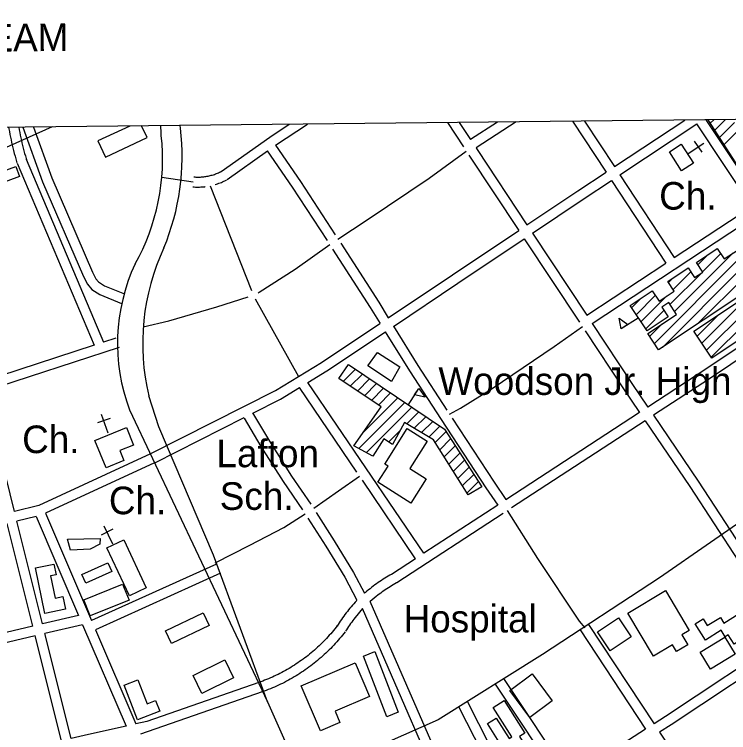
# Model space of a CAD drawing. Extents: x 3651524 to 3689615, y 505651 to 531377.
# Drawn here: x 3672204 to 3674354, y 524323 to 526483 of the extents above; entities that cross this region are included whole.
import ezdxf

# ---------------------------------------------------------------- set-up
doc = ezdxf.new("R2010")
doc.units = 0
for name, color, linetype in [('V-ANNO-SYMB', 7, 'Continuous'), ('V-BLDG-IDEN', 7, 'Continuous'), ('V-BLDG-OTLN', 7, 'Continuous'), ('V-ROAD-CNTR', 7, 'Continuous'), ('V-SITE-OTLN', 7, 'Continuous'), ('V-SITE-OTLN-IDEN', 7, 'Continuous')]:
    doc.layers.add(name, color=color, linetype=linetype)

msp = doc.modelspace()

# ---------------------------------------------------------------- linework, layer by layer
at = {"layer": 'V-ANNO-SYMB'}
msp.add_lwpolyline([(3665232.757, 528916.237), (3677598.144, 529049.331), (3677628.792, 526201.948), (3665263.405, 526068.854)], close=True, dxfattribs=at)
at = {"layer": 'V-BLDG-OTLN'}
for p, q in [((3674298.627, 526156.192), (3674308.946, 526166.511)), ((3674312.519, 526134.729), (3674344.686, 526166.896)), ((3674326.411, 526113.266), (3674371.169, 526158.024)), ((3672587.502, 526147.982), (3672551.432, 526147.594)), ((3674340.303, 526091.802), (3674385.061, 526136.561)), ((3674191.394, 525589.618), (3674367.607, 525765.832)), ((3674260.194, 525552.353), (3674461.885, 525754.043)), ((3674261.564, 525730.5), (3674290.995, 525759.93)), ((3674275.693, 525709.274), (3674329.847, 525763.427)), ((3674130.345, 525493.214), (3674379.79, 525742.659)), ((3674154.48, 525481.994), (3674393.919, 525721.434)), ((3674177.266, 525610.845), (3674271.901, 525705.481)), ((3674187.048, 525655.983), (3674240.256, 525709.192)), ((3674287.496, 525473.589), (3674514.685, 525700.779)), ((3674172.919, 525677.21), (3674186.122, 525690.412)), ((3674301.624, 525452.362), (3674528.814, 525679.552)), ((3674076.268, 525580.559), (3674133.319, 525637.609)), ((3674090.397, 525559.332), (3674167.236, 525636.171)), ((3674062.14, 525601.785), (3674090.313, 525629.959)), ((3674104.525, 525538.105), (3674159.035, 525592.615)), ((3674273.367, 525494.816), (3674389.772, 525611.22)), ((3674259.239, 525516.043), (3674322.163, 525578.967)), ((3674081.582, 525570.067), (3674030.915, 525537.929)), ((3674116.216, 525514.441), (3674154.053, 525552.277)), ((3673194.283, 525378.99), (3673231.303, 525416.012)), ((3673215.47, 525364.822), (3673252.409, 525401.762)), ((3673236.656, 525350.654), (3673273.514, 525387.512)), ((3673257.843, 525336.486), (3673294.62, 525373.263)), ((3673279.031, 525322.318), (3673315.725, 525359.013)), ((3673389.051, 525307.964), (3673421.415, 525358.487)), ((3673300.218, 525308.15), (3673336.831, 525344.763)), ((3673240.867, 525178.089), (3673379.042, 525316.263)), ((3673254.615, 525227.193), (3673357.936, 525330.513)), ((3673263.897, 525165.764), (3673400.147, 525302.013)), ((3673385.516, 525252.026), (3673421.253, 525287.763)), ((3673407.648, 525238.803), (3673442.358, 525273.514)), ((3673429.78, 525225.581), (3673463.464, 525259.264)), ((3673330.806, 525197.317), (3673364.939, 525231.451)), ((3673451.912, 525212.357), (3673484.569, 525245.014)), ((3673470.786, 525195.877), (3673503.251, 525228.341)), ((3673484.513, 525174.248), (3673517.213, 525206.948)), ((3673498.241, 525152.62), (3673531.174, 525185.554)), ((3673511.968, 525130.992), (3673545.135, 525164.16)), ((3673525.695, 525109.364), (3673559.097, 525142.766)), ((3673539.422, 525087.736), (3673573.058, 525121.372)), ((3673553.149, 525066.107), (3673587.02, 525099.978)), ((3673566.876, 525044.479), (3673600.981, 525078.584))]:
    msp.add_line(p, q, dxfattribs=at)
for points in [[(3674507.423, 526082.146), (3674394.048, 526008.765), (3674292.066, 526166.329)], [(3672455.833, 526102.788), (3672478.802, 526053.781), (3672604.124, 526112.518), (3672587.502, 526147.982)], [(3672551.432, 526147.594), (3672455.833, 526102.788)], [(3674409.028, 525651.411), (3674142.929, 525474.306), (3674110.38, 525523.21), (3674197.154, 525580.964), (3674173.568, 525616.401), (3674152.525, 525602.395), (3674171.801, 525573.435), (3674108.884, 525531.557), (3674057.794, 525608.314), (3674123.644, 525652.144), (3674144.395, 525620.968), (3674190.104, 525651.392), (3674170.883, 525680.269), (3674232.297, 525721.148), (3674251.683, 525692.024), (3674276.278, 525708.395), (3674257.025, 525737.318), (3674319.531, 525778.925), (3674340.332, 525747.676), (3674382.18, 525775.532)], [(3674451.433, 525548.513), (3674303.265, 525449.896), (3674249.533, 525530.626), (3674383.893, 525620.053)]]:
    msp.add_lwpolyline(points, dxfattribs=at)
for points in [[(3672093.939, 525983.861), (3672209.042, 526026.165), (3672220.321, 525995.475), (3672105.217, 525953.173)], [(3674030.915, 525537.929), (3674024.6, 525569.45), (3674050.423, 525550.303)], [(3673296.952, 525466.816), (3673364.75, 525423.826), (3673339.101, 525379.538), (3673267.758, 525426.227)], [(3673210.199, 525430.262), (3673498.515, 525235.599), (3673611.392, 525062.631), (3673570.404, 525038.921), (3673465.466, 525204.259), (3673378.523, 525256.204), (3673342.131, 525189.887), (3673316.71, 525206.565), (3673283.663, 525155.185), (3673225.717, 525186.198), (3673308.012, 525302.938), (3673180.82, 525387.993)], [(3673421.415, 525358.487), (3673440.446, 525332.579), (3673408.954, 525339.034)], [(3672446.901, 525202.179), (3672541.887, 525240.859), (3672563.29, 525188.301), (3672521.962, 525171.471), (3672534.149, 525141.544), (3672480.492, 525119.693)], [(3673446.506, 525199.864), (3673394.854, 525117.668), (3673443.784, 525086.92), (3673397.938, 525013.964), (3673298.52, 525076.439), (3673329.129, 525125.148), (3673319.726, 525131.057), (3673386.616, 525237.499)], [(3672364.043, 524905.327), (3672462.761, 524906.92), (3672462.037, 524889.901), (3672432.78, 524875.471), (3672373.401, 524872.17)], [(3672533.393, 524903.054), (3672601.534, 524758.771), (3672551.015, 524734.913), (3672482.873, 524879.195)], [(3672296.027, 524681.944), (3672267.533, 524818.967), (3672323.012, 524830.504), (3672329.783, 524797.942), (3672313.218, 524794.497), (3672327.015, 524728.155), (3672350.386, 524733.015), (3672358.313, 524694.897)], [(3672407.826, 524798.657), (3672485.47, 524833.869), (3672497.357, 524807.657), (3672419.713, 524772.446)], [(3672413.133, 524723.248), (3672529.915, 524770.376), (3672549.614, 524721.564), (3672432.832, 524674.435)], [(3674050.553, 524682.917), (3674163.696, 524750.439), (3674235.285, 524630.482), (3674213.502, 524617.482), (3674231.169, 524587.876), (3674196.704, 524567.307), (3674184.743, 524587.349), (3674127.852, 524553.396)], [(3674339.74, 524652.793), (3674405.098, 524693.723), (3674393.88, 524711.636), (3674424.014, 524730.507), (3674466.267, 524663.035), (3674468.635, 524664.518), (3674503.99, 524608.064), (3674419.237, 524554.986), (3674389.832, 524601.939), (3674370.111, 524589.588), (3674352.771, 524617.275), (3674343.658, 524611.568), (3674331.315, 524631.277), (3674283.937, 524601.606), (3674253.237, 524650.627), (3674276.971, 524665.491), (3674289.643, 524645.257), (3674329.017, 524669.915)], [(3672790.419, 524645.419), (3672677.091, 524591.245), (3672658.921, 524629.255), (3672772.249, 524683.43)], [(3673997.005, 524569.722), (3673959.328, 524626.632), (3674022.84, 524668.68), (3674060.517, 524611.77)], [(3674268.063, 524565.309), (3674342.362, 524610.633), (3674373.416, 524559.727), (3674299.117, 524514.403)], [(3673289.085, 524567.1), (3673359.909, 524384.558), (3673325.746, 524371.303), (3673254.921, 524553.845)], [(3672742.269, 524495.227), (3672837.625, 524542.278), (3672864.351, 524488.113), (3672768.995, 524441.063)], [(3673126.175, 524328.419), (3673067.7, 524464.053), (3673229.545, 524533.828), (3673273.186, 524432.599), (3673169.518, 524387.905), (3673184.351, 524353.5)], [(3673762.36, 524499.896), (3673822.822, 524418.645), (3673755.462, 524368.52), (3673695.001, 524449.771)], [(3672575.695, 524482.625), (3672603.939, 524410.161), (3672629.496, 524420.122), (3672641.935, 524388.206), (3672575.448, 524362.293), (3672534.766, 524466.673)], [(3673678.553, 524420.366), (3673740.232, 524322.206), (3673724.26, 524312.169), (3673732.405, 524299.205), (3673691.588, 524273.557), (3673684.014, 524285.61), (3673673.811, 524279.198), (3673628.509, 524351.284), (3673654.072, 524367.349), (3673692.989, 524305.424), (3673701.083, 524310.511), (3673645.21, 524399.41)]]:
    msp.add_lwpolyline(points, close=True, dxfattribs=at)
at = {"layer": 'V-ROAD-CNTR'}
for points in [[(3673507.584, 526157.885), (3673555.799, 526084.796)], [(3673543.271, 526158.27), (3673577.319, 526106.656)], [(3673658.85, 526159.514), (3673577.319, 526106.657)], [(3673714.929, 526160.117), (3673593.839, 526081.614)], [(3673884.16, 526161.939), (3673985.038, 526008.895)], [(3673919.837, 526162.323), (3674010.064, 526025.439)], [(3674010.064, 526025.439), (3674222.044, 526165.575)], [(3674026.574, 526000.391), (3674258.434, 526153.67)], [(3674423.279, 525905.197), (3674337.877, 526035.061), (3674258.435, 526153.669)], [(3674448.352, 525921.67), (3674362.873, 526051.651), (3674286.106, 526166.265)], [(3672317.854, 526145.08), (3672158.539, 526073.457), (3671970.263, 525985.614), (3671918.392, 525967.422), (3671852.555, 525955.133), (3671698.545, 525936.828), (3671408.172, 525908.159), (3670885.142, 525854.029), (3670478.248, 525813.592), (3669534.019, 525716.005)], [(3672187.08, 526143.672), (3672187.918, 526138.794), (3672189.416, 526130.567), (3672190.993, 526122.356), (3672192.65, 526114.16), (3672194.387, 526105.981), (3672196.203, 526097.819), (3672198.099, 526089.676), (3672200.074, 526081.552), (3672202.128, 526073.445), (3672204.261, 526065.36), (3672206.473, 526057.297), (3672208.762, 526049.255), (3672211.124, 526041.255), (3672212.166, 526037.818)], [(3672217.464, 526143.999), (3672218.904, 526136.083), (3672220.427, 526128.158), (3672222.026, 526120.25), (3672223.703, 526112.355), (3672225.455, 526104.479), (3672227.285, 526096.62), (3672229.19, 526088.778), (3672231.171, 526080.957), (3672233.23, 526073.154), (3672235.364, 526065.373), (3672237.575, 526057.611), (3672239.865, 526049.853), (3672240.875, 526046.518)], [(3672229.86, 526144.133), (3672288.907, 525980.204), (3672412.466, 525695.435), (3672424.122, 525671.756), (3672437.179, 525656.441), (3672461.59, 525640.626), (3672526.688, 525614.349)], [(3672261.624, 526144.475), (3672316.809, 525991.27), (3672439.7, 525708.037), (3672449.382, 525688.368), (3672457.167, 525679.237), (3672475.488, 525667.368), (3672535.458, 525643.161)], [(3672704.214, 526140.815), (3672703.451, 526149.23)], [(3672827.018, 526010.898), (3672972.884, 526114.327), (3673030.988, 526152.756)], [(3672990.237, 526089.836), (3673086.272, 526153.351)], [(3672989.946, 526089.941), (3673065.473, 525980.841), (3673169.96, 525820.207)], [(3672844.37, 525986.426), (3672965.826, 526072.545)], [(3672965.111, 526073.109), (3673040.561, 525964.121), (3673145.433, 525802.894)], [(3673178.191, 525807.422), (3673266.306, 525865.833), (3673452.711, 525991.04), (3673564.402, 526071.755)], [(3673593.838, 526081.614), (3673596.913, 526076.953), (3673747.122, 525850.279)], [(3672240.336, 526048.009), (3672472.925, 525497.892)], [(3673572.536, 526059.43), (3673722.198, 525833.584)], [(3672212.705, 526036.327), (3672444.294, 525488.572)], [(3672744.066, 525994.549), (3672747.544, 525994.291), (3672750.864, 525994.119), (3672754.189, 525994.019), (3672757.515, 525993.992), (3672760.84, 525994.037), (3672764.163, 525994.156), (3672767.481, 525994.347), (3672770.795, 525994.611), (3672774.104, 525994.947), (3672777.405, 525995.356), (3672780.696, 525995.837), (3672783.975, 525996.389), (3672787.239, 525997.013), (3672790.492, 525997.71), (3672793.729, 525998.476), (3672796.945, 525999.313), (3672800.143, 526000.221), (3672803.323, 526001.199), (3672806.479, 526002.246), (3672809.611, 526003.361), (3672812.719, 526004.546), (3672815.8, 526005.797), (3672818.85, 526007.115), (3672821.873, 526008.501), (3672824.867, 526009.953), (3672827.877, 526011.495), (3672828.663, 526011.912)], [(3673747.122, 525850.279), (3673899.704, 525952.482), (3673985.038, 526008.895)], [(3672648.077, 525993.302), (3672742.958, 525979.59)], [(3672808.288, 525971.348), (3672808.651, 525971.451), (3672812.455, 525972.621), (3672816.235, 525973.874), (3672819.987, 525975.211), (3672823.707, 525976.628), (3672827.396, 525978.127), (3672831.054, 525979.707), (3672834.673, 525981.367), (3672838.253, 525983.103), (3672841.747, 525984.893), (3672842.725, 525985.412)], [(3673763.693, 525825.271), (3673916.324, 525927.506), (3674001.548, 525983.846)], [(3674001.548, 525983.847), (3674165.169, 525735.618)], [(3674026.574, 526000.391), (3674190.242, 525752.089)], [(3672741.85, 525964.631), (3672745.66, 525964.349), (3672749.636, 525964.143), (3672753.615, 525964.023), (3672757.597, 525963.99), (3672761.578, 525964.045), (3672765.559, 525964.186), (3672769.535, 525964.415), (3672773.505, 525964.731), (3672777.466, 525965.135), (3672778.864, 525965.308)], [(3672793.361, 525967.644), (3672917.603, 525653.108)], [(3674190.241, 525752.089), (3674423.278, 525905.197)], [(3673943.432, 525554.038), (3674439.762, 525880.132)], [(3673329.055, 525570.599), (3673522.664, 525699.932), (3673722.198, 525833.584)], [(3673344.891, 525545.1), (3673539.344, 525674.996), (3673738.769, 525808.575)], [(3673738.769, 525808.575), (3673905.23, 525557.378)], [(3673763.693, 525825.271), (3673926.861, 525579.045)], [(3672937.852, 525646.234), (3672940.789, 525647.644), (3673049.212, 525717.38), (3673154.125, 525791.016)], [(3673186.407, 525794.862), (3673300.76, 525618.189), (3673329.666, 525570.879)], [(3673161.881, 525777.542), (3673275.364, 525602.215), (3673305.162, 525553.444)], [(3673926.861, 525579.045), (3674165.169, 525735.617)], [(3672592.287, 525543.558), (3672669.472, 525561.777), (3672813.883, 525603.352), (3672908.168, 525634.26)], [(3672929.244, 525628.192), (3673059.791, 525394.666)], [(3674604.188, 525630.103), (3674279.635, 525412.239), (3674111.223, 525302.461)], [(3674620.673, 525605.037), (3674296.187, 525387.217), (3674128.058, 525277.623)], [(3672613.459, 525161.424), (3672990.305, 525352.234), (3673128.436, 525436.584), (3673304.428, 525554.148)], [(3673943.432, 525554.038), (3674062.921, 525373.724), (3674111.223, 525302.46)], [(3673088.01, 525376.746), (3673144.592, 525411.298), (3673320.913, 525529.082)], [(3673320.148, 525529.158), (3673393.335, 525411.49), (3673488.646, 525265.308), (3673623.262, 525059.612), (3673659.049, 525007.302)], [(3673345.191, 525545.697), (3673418.641, 525427.606), (3673506.108, 525293.454)], [(3673513.908, 525280.691), (3673546.813, 525299.289), (3673642.688, 525358.159), (3673828.652, 525484.422), (3673913.684, 525544.619)], [(3673922.232, 525531.72), (3674037.999, 525357.022), (3674086.086, 525286.076)], [(3672510.095, 525509.992), (3672472.925, 525497.892)], [(3672444.295, 525488.571), (3672103.14, 525377.51)], [(3672519.381, 525481.466), (3672112.212, 525348.914)], [(3675038.456, 525381.618), (3674452.546, 525001.688), (3674146.244, 524788.993), (3673793.881, 524558.708), (3673479.993, 524362.29), (3673071.083, 524181.327)], [(3673436.914, 524862.919), (3673088.011, 525376.746)], [(3672921.84, 525283.942), (3673004.921, 525326.008), (3673062.376, 525361.093)], [(3673235.044, 525106.808), (3673062.378, 525361.093)], [(3672204.807, 524988.894), (3672125.335, 525307.544), (3672112.212, 525348.914)], [(3672965.991, 524416.097), (3672803.697, 524857.13), (3672639.479, 525242.668), (3672608.691, 525335.867)], [(3672551.164, 525294.259), (3672965.991, 524416.097), (3673054.976, 524217.309)], [(3672627.011, 525134.66), (3672895.619, 525270.665)], [(3672895.495, 525269.402), (3672946.536, 525184.29), (3673013.342, 525078.406), (3673071.366, 524993.629)], [(3672921.224, 525284.831), (3672972.09, 525200.01), (3673038.416, 525094.888), (3673096.483, 525010.046)], [(3673522.272, 525268.712), (3673648.196, 525076.298), (3673683.809, 525024.242)], [(3674086.088, 525286.076), (3673683.533, 525023.676)], [(3674128.057, 525277.624), (3674262.167, 525079.761), (3674555.548, 524631.251)], [(3674102.922, 525261.239), (3673700.53, 524998.945)], [(3674102.92, 525261.24), (3674237.195, 525063.133), (3674530.532, 524614.691)], [(3672613.95, 525161.662), (3672277.985, 525006.623), (3672204.807, 524988.894)], [(3672626.52, 525134.422), (3672298.228, 524982.925)], [(3673105.338, 524998.761), (3673179.606, 525050.34), (3673243.378, 525094.536)], [(3673411.777, 524846.535), (3673251.624, 525082.391)], [(3673658.956, 525007.656), (3673436.914, 524862.92)], [(3673687.604, 524991.631), (3673779.12, 524846.599), (3673904.387, 524658.464), (3673920.883, 524638.64)], [(3672269.536, 524973.71), (3672212.067, 524959.786)], [(3672269.536, 524973.71), (3672397.555, 524675.633)], [(3672298.228, 524982.926), (3672436.81, 524660.253)], [(3672808.73, 524834.268), (3672913.11, 524886.978), (3673015.009, 524940.475), (3673079.206, 524981.363)], [(3673087.754, 524968.777), (3673141.374, 524884.378), (3673199.244, 524790.595), (3673235.288, 524721.436)], [(3673112.788, 524985.318), (3673166.802, 524900.3), (3673225.346, 524805.425), (3673258.207, 524742.373)], [(3673675.357, 524982.536), (3673355.488, 524774.033)], [(3672260.038, 524643.465), (3672182.909, 524952.723)], [(3672289.252, 524650.298), (3672212.067, 524959.786)], [(3673411.777, 524846.535), (3673339.106, 524799.165)], [(3672812.58, 524829.888), (3672436.81, 524660.253)], [(3672824.924, 524802.546), (3672448.651, 524632.683)], [(3673340.05, 524799.732), (3673334.847, 524796.861), (3673329.597, 524793.868), (3673324.386, 524790.804), (3673319.219, 524787.668), (3673314.096, 524784.463), (3673309.016, 524781.187), (3673303.981, 524777.841), (3673298.994, 524774.427), (3673294.055, 524770.946), (3673289.162, 524767.398), (3673284.318, 524763.781), (3673279.524, 524760.099), (3673274.783, 524756.352), (3673270.092, 524752.54), (3673265.455, 524748.664), (3673260.87, 524744.725), (3673258.535, 524742.663)], [(3673354.544, 524773.466), (3673349.523, 524770.695), (3673344.629, 524767.906), (3673339.774, 524765.05), (3673334.959, 524762.128), (3673330.182, 524759.139), (3673325.448, 524756.087), (3673320.757, 524752.969), (3673316.108, 524749.787), (3673311.503, 524746.542), (3673306.944, 524743.234), (3673302.43, 524739.865), (3673297.964, 524736.434), (3673293.543, 524732.941), (3673275.22, 524718.048)], [(3673234.581, 524719.852), (3673234.536, 524719.808), (3673230.351, 524715.448), (3673226.225, 524711.031), (3673222.16, 524706.558), (3673218.157, 524702.03), (3673214.216, 524697.447), (3673210.338, 524692.811), (3673206.524, 524688.122), (3673202.775, 524683.382), (3673199.091, 524678.591), (3673195.472, 524673.748), (3673191.922, 524668.857), (3673188.438, 524663.919), (3673185.021, 524658.932), (3673181.675, 524653.9), (3673178.397, 524648.824), (3673175.403, 524644.045)], [(3673581.681, 524015.455), (3673275.22, 524718.048)], [(3673251.932, 524696.403), (3673229.928, 524669.352), (3673226.433, 524664.932), (3673222.999, 524660.467), (3673219.628, 524655.956), (3673216.318, 524651.397), (3673213.07, 524646.793), (3673209.887, 524642.146), (3673206.767, 524637.456), (3673203.711, 524632.722), (3673200.823, 524628.115)], [(3673554.175, 524003.478), (3673251.932, 524696.403)], [(3672397.556, 524675.633), (3672289.252, 524650.298)], [(3672260.038, 524643.465), (3672059.916, 524596.651)], [(3672409.58, 524647.635), (3672296.513, 524621.186)], [(3672409.579, 524647.636), (3672540.481, 524342.844)], [(3673176.266, 524645.281), (3673172.349, 524640.236), (3673168.428, 524635.314), (3673164.446, 524630.439), (3673160.405, 524625.616), (3673156.303, 524620.841), (3673152.145, 524616.118), (3673147.928, 524611.448), (3673143.653, 524606.828), (3673139.322, 524602.263), (3673134.933, 524597.75), (3673130.491, 524593.292), (3673125.994, 524588.891), (3673121.442, 524584.545), (3673116.837, 524580.255), (3673112.18, 524576.022), (3673107.47, 524571.847), (3673102.71, 524567.731), (3673097.899, 524563.674), (3673093.038, 524559.676), (3673088.128, 524555.739), (3673083.171, 524551.863), (3673078.165, 524548.049), (3673073.112, 524544.296), (3673068.014, 524540.606), (3673062.871, 524536.979), (3673057.683, 524533.416), (3673052.451, 524529.917), (3673047.177, 524526.483), (3673041.862, 524523.115), (3673036.505, 524519.813), (3673031.107, 524516.577), (3673025.669, 524513.408), (3673020.193, 524510.305), (3673014.679, 524507.272), (3673009.128, 524504.306), (3673003.542, 524501.409), (3672997.92, 524498.581), (3672992.262, 524495.824), (3672986.571, 524493.136), (3672980.849, 524490.519), (3672975.093, 524487.971), (3672969.308, 524485.497), (3672963.49, 524483.093), (3672957.645, 524480.76), (3672951.771, 524478.501), (3672945.869, 524476.314), (3672940.144, 524474.272)], [(3673931.802, 524648.939), (3674129.481, 524349.885)], [(3672375.228, 524305.568), (3672296.513, 524621.186)], [(3672448.651, 524632.683), (3672570.262, 524349.525)], [(3673199.96, 524626.879), (3673195.929, 524621.69), (3673191.778, 524616.478), (3673187.562, 524611.317), (3673183.283, 524606.208), (3673178.941, 524601.153), (3673174.537, 524596.152), (3673170.07, 524591.206), (3673165.545, 524586.316), (3673160.958, 524581.481), (3673156.313, 524576.704), (3673151.609, 524571.984), (3673146.846, 524567.321), (3673142.026, 524562.719), (3673137.151, 524558.177), (3673132.218, 524553.696), (3673127.232, 524549.275), (3673122.192, 524544.917), (3673117.097, 524540.62), (3673111.95, 524536.388), (3673106.752, 524532.219), (3673101.501, 524528.115), (3673096.201, 524524.075), (3673090.852, 524520.102), (3673085.454, 524516.194), (3673080.007, 524512.355), (3673074.515, 524508.582), (3673068.975, 524504.877), (3673063.391, 524501.241), (3673057.762, 524497.675), (3673052.089, 524494.177), (3673046.373, 524490.751), (3673040.617, 524487.396), (3673034.819, 524484.111), (3673028.979, 524480.898), (3673023.102, 524477.758), (3673017.186, 524474.691), (3673011.232, 524471.697), (3673005.242, 524468.776), (3672999.217, 524465.93), (3672993.157, 524463.159), (3672987.063, 524460.463), (3672980.936, 524457.841), (3672974.778, 524455.297), (3672968.589, 524452.828), (3672962.369, 524450.435), (3672956.121, 524448.12), (3672950.224, 524446.016)], [(3673906.776, 524632.397), (3674104.239, 524333.668)], [(3672267.298, 524614.352), (3672067.01, 524567.5)], [(3672345.975, 524298.89), (3672267.298, 524614.352)], [(3674530.533, 524614.691), (3674164.151, 524372.158), (3674129.482, 524349.885)], [(3674546.955, 524589.584), (3674180.539, 524347.028), (3674146.026, 524324.856)], [(3672940.251, 524474.31), (3672603.026, 524356.876), (3672570.262, 524349.525)], [(3673651.712, 524469.246), (3673851.083, 524169.723)], [(3673676.686, 524485.87), (3673876.026, 524186.391)], [(3672950.117, 524445.978), (3672583.646, 524318.36)], [(3673567.775, 524415.672), (3673732.597, 524092.427)], [(3673541.049, 524402.044), (3673706.166, 524078.222)], [(3672540.481, 524342.844), (3672427.351, 524317.464), (3672375.228, 524305.568)], [(3674104.24, 524333.668), (3673901.844, 524203.642), (3673876.027, 524186.391)], [(3674146.025, 524324.856), (3674321.051, 524060.07)]]:
    msp.add_lwpolyline(points, dxfattribs=at)
for centre, radius, start, end in [((3671595.99, 526090.854), 1050.809, 1.532289, 3.150395), ((3671995.682, 526055.821), 713.611, 337.368805, 6.840339), ((3672008.981, 526047.732), 641.409, 330.584431, 6.375125), ((3673274.569, 525492.625), 684.081, 155.046668, 193.247132), ((3673079.777, 525493.86), 565.042, 154.994049, 200.686218)]:
    msp.add_arc(centre, radius, start, end, dxfattribs=at)
at = {"layer": 'V-SITE-OTLN'}
for p, q in [((3674229.547, 526062.444), (3674278.978, 526096.453)), ((3674273.837, 526068.64), (3674251.164, 526101.594)), ((3672492.283, 525267.963), (3672454.524, 525254.763)), ((3672486.604, 525223.605), (3672466.803, 525280.243)), ((3672501.122, 524890.484), (3672474.192, 524944.101)), ((3672501.041, 524935.205), (3672465.296, 524917.252))]:
    msp.add_line(p, q, dxfattribs=at)
msp.add_lwpolyline([(3674247.859, 526035.644), (3674212.426, 526012.706), (3674175.542, 526069.683), (3674210.976, 526092.621)], close=True, dxfattribs=at)

# ---------------------------------------------------------------- texts
at = {"layer": 'V-ANNO-SYMB'}
msp.add_text('VIEW  FROM  DOWNSTREAM', height=82.99983, rotation=0.633375, dxfattribs=at).set_placement((3670819.765, 526356.419))
at = {"layer": 'V-BLDG-IDEN'}
for s, height, p in [('Woodson Jr. High Sch.', 82.99983, (3673480.496, 525338.971)), ('Lafton', 82.9998, (3672812.584, 525121.657)), ('Sch.', 82.9998, (3672822.494, 524993.288)), ('Hospital', 82.9998, (3673375.765, 524624.631))]:
    msp.add_text(s, height=height, dxfattribs=at).set_placement(p)
at = {"layer": 'V-SITE-OTLN-IDEN'}
for p in [(3674144.944, 525896.12), (3672227.816, 525163.937), (3672488.928, 524980.201)]:
    msp.add_text('Ch.', height=82.9998, dxfattribs=at).set_placement(p)

doc.saveas('drawing.dxf')
